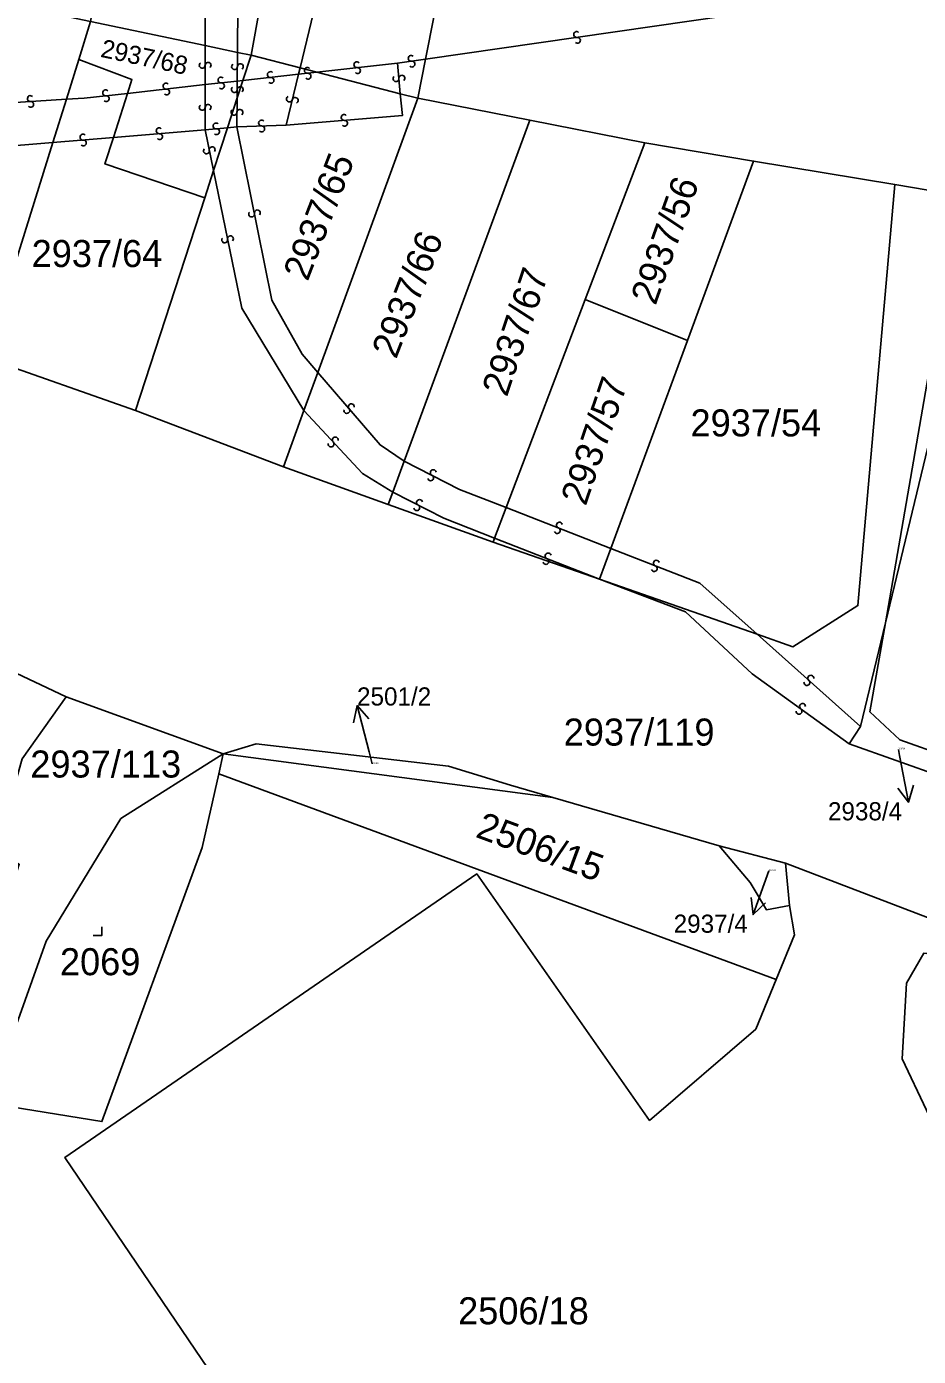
# Model space of a CAD drawing. Extents: x -596024 to -594475, y -1163820 to -1161957.
# Drawn here: x -595993.3 to -595937.3, y -1163306.5 to -1163222.9 of the extents above; entities that cross this region are included whole.
import ezdxf

# ---------------------------------------------------------------- set-up
doc = ezdxf.new("R2010")
doc.units = 0
for name, color, linetype in [('Level 1', 7, 'Continuous'), ('Level 13', 7, 'Continuous'), ('Level 3', 7, 'Continuous'), ('Level 4', 7, 'Continuous'), ('Level 5', 7, 'Continuous'), ('Level 57', 7, 'Continuous'), ('Level 60', 7, 'Continuous'), ('Vrstva 60', 7, 'Continuous')]:
    doc.layers.add(name, color=color, linetype=linetype)

msp = doc.modelspace()

# ---------------------------------------------------------------- linework, layer by layer
at = {"layer": 'Level 1'}
for points in [[(-595966.66, -1163216.91), (-595968.24, -1163224.95)], [(-595978.04, -1163218.21), (-595979.21, -1163224.7)], [(-595989.3, -1163222.59), (-595990.04, -1163224.98)], [(-595982.1, -1163224.1), (-595989.3, -1163222.59)], [(-595980.07, -1163224.52), (-595982.1, -1163224.1)], [(-595979.21, -1163224.7), (-595980.07, -1163224.52)], [(-595979.21, -1163224.7), (-595979.73, -1163226.29)], [(-595976.13, -1163225.49), (-595979.21, -1163224.7)], [(-595990.04, -1163224.98), (-595990.82, -1163227.47)], [(-595990.04, -1163224.98), (-595986.71, -1163226.22), (-595986.99, -1163227.1)], [(-595975.07, -1163225.77), (-595976.13, -1163225.49)], [(-595968.24, -1163224.95), (-595968.72, -1163227.41)], [(-595979.73, -1163226.29), (-595980.09, -1163227.38)], [(-595969.83, -1163227.12), (-595975.07, -1163225.77)], [(-595986.99, -1163227.1), (-595987.87, -1163229.88)], [(-595980.09, -1163227.38), (-595980.7, -1163229.26)], [(-595968.72, -1163227.41), (-595969.83, -1163227.12)], [(-595922.49, -1163226.99), (-595924, -1163227.3), (-595928.8, -1163230.1), (-595934, -1163238.3), (-595939.33, -1163260.4)], [(-595990.82, -1163227.47), (-595991.67, -1163230.19)], [(-595975.01, -1163244.65), (-595968.72, -1163227.41)], [(-595961.69, -1163228.79), (-595968.72, -1163227.41)], [(-595961.69, -1163228.79), (-595969.59, -1163250.22)], [(-595954.46, -1163230.21), (-595961.69, -1163228.79)], [(-595982.13, -1163233.66), (-595988.4, -1163231.54), (-595987.87, -1163229.88)], [(-595980.7, -1163229.26), (-595981.57, -1163231.96)], [(-595991.67, -1163230.19), (-595995.92, -1163243.73)], [(-595958.21, -1163240.07), (-595954.46, -1163230.21)], [(-595954.46, -1163230.21), (-595947.62, -1163231.36)], [(-595947.62, -1163231.36), (-595951.78, -1163242.64)], [(-595938.74, -1163232.83), (-595947.62, -1163231.36)], [(-595981.57, -1163231.96), (-595982.13, -1163233.66)], [(-595947.39, -1163261.11), (-595945.14, -1163261.9), (-595941.06, -1163259.31), (-595938.74, -1163232.83)], [(-595934.67, -1163233.53), (-595938.74, -1163232.83)], [(-595982.13, -1163233.66), (-595986.49, -1163247.05)], [(-595939.33, -1163260.4), (-595934.67, -1163233.53)], [(-595958.21, -1163240.07), (-595963.18, -1163253.14)], [(-595951.78, -1163242.64), (-595958.21, -1163240.07)], [(-595951.78, -1163242.64), (-595956.6, -1163255.71)], [(-595995.92, -1163243.73), (-595986.49, -1163247.05)], [(-595975.89, -1163247.05), (-595975.01, -1163244.65)], [(-595986.49, -1163247.05), (-595977.18, -1163250.59)], [(-595977.18, -1163250.59), (-595975.89, -1163247.05)], [(-595977.18, -1163250.59), (-595970.59, -1163252.95)], [(-595969.59, -1163250.22), (-595970.31, -1163252.18)], [(-595970.31, -1163252.18), (-595970.59, -1163252.95)], [(-595970.59, -1163252.95), (-595964, -1163255.31)], [(-595963.18, -1163253.14), (-595963.9, -1163255.06)], [(-595963.9, -1163255.06), (-595964, -1163255.31)], [(-595964, -1163255.31), (-595957.31, -1163257.65)], [(-595956.6, -1163255.71), (-595957.31, -1163257.65)], [(-595957.31, -1163257.65), (-595947.39, -1163261.11)], [(-595990.84, -1163265.04), (-596001.88, -1163259.82)], [(-595939.33, -1163260.4), (-595940.9, -1163266.9)], [(-595935.47, -1163268.79), (-595938.42, -1163267.75), (-595940.3, -1163265.98), (-595939.33, -1163260.4)], [(-595990.84, -1163265.04), (-595993.6, -1163268.94), (-595995.27, -1163274.75)], [(-595990.84, -1163265.04), (-595980.96, -1163268.62)], [(-595940.9, -1163266.9), (-595941.6, -1163268)], [(-595980.96, -1163268.62), (-595978.9, -1163268), (-595966.8, -1163269.4), (-595962.9, -1163270.6), (-595960.24, -1163271.37)], [(-595941.6, -1163268), (-595935.7, -1163270.1)], [(-595980.96, -1163268.62), (-595987.4, -1163272.7), (-595992.1, -1163280.4), (-595995.75, -1163290.59)], [(-595981.24, -1163269.88), (-595980.96, -1163268.62)], [(-595960.24, -1163271.37), (-595980.96, -1163268.62)], [(-595995.75, -1163290.59), (-595988.59, -1163291.75), (-595982.29, -1163274.51), (-595981.24, -1163269.88)], [(-595946.19, -1163282.81), (-595981.24, -1163269.88)], [(-595960.24, -1163271.37), (-595949.79, -1163274.41)], [(-595945.35, -1163278.16), (-595946.81, -1163278.43), (-595947.83, -1163276.71), (-595949.79, -1163274.41)], [(-595949.79, -1163274.41), (-595945.61, -1163275.5)], [(-595945.61, -1163275.5), (-595935.7, -1163279.3), (-595933.98, -1163279.7)], [(-595945.35, -1163278.16), (-595945.61, -1163275.5)], [(-595946.19, -1163282.81), (-595947.48, -1163285.95), (-595954.16, -1163291.68), (-595965.02, -1163276.18), (-595990.92, -1163294.01), (-595980.27, -1163309.7), (-595988.46, -1163335.19), (-595989.61, -1163344.68), (-595982.82, -1163343.22)], [(-595945.35, -1163278.16), (-595945.04, -1163280), (-595946.19, -1163282.81)], [(-595936.91, -1163281.16), (-595938.01, -1163283.04), (-595938.27, -1163287.81), (-595935.22, -1163294.27), (-595930.19, -1163299.62), (-595926.94, -1163300.45), (-595929.63, -1163303.19), (-595927.67, -1163305.68), (-595915.97, -1163297.69), (-595915.3, -1163298.69)]]:
    msp.add_lwpolyline(points, dxfattribs=at)
at = {"layer": 'Level 13'}
for centre, start, end in [((-595958.745, -1163223.397), 45.59129, 277.68929), ((-595958.694, -1163223.762), 225.37683, 97.96683), ((-595969.144, -1163224.897), 45.45726, 277.55525), ((-595982.284, -1163225.328), 127.37273, 359.47073), ((-595981.916, -1163225.331), 307.15828, 179.74828), ((-595980.254, -1163225.418), 126.84173, 359.43173), ((-595979.886, -1163225.423), 307.05619, 179.15418), ((-595975.67, -1163225.657), 43.55268, 276.14268), ((-595972.56, -1163225.297), 43.57288, 276.16288), ((-595972.521, -1163225.663), 223.78734, 95.88533), ((-595969.095, -1163225.262), 225.2428, 97.8328), ((-595984.56, -1163226.647), 43.57562, 276.16562), ((-595981.109, -1163226.257), 43.37391, 275.96391), ((-595981.072, -1163226.624), 223.58837, 95.68637), ((-595978, -1163225.917), 43.51644, 276.10644), ((-595977.961, -1163226.283), 223.73089, 95.82889), ((-595975.631, -1163226.023), 223.76713, 95.86513), ((-595970.104, -1163226.175), 132.4326, 4.5306), ((-595969.737, -1163226.145), 312.21815, 184.80815), ((-595993.091, -1163227.426), 40.69524, 273.28524), ((-595988.359, -1163227.066), 43.68972, 275.78772), ((-595988.321, -1163227.433), 223.47526, 96.06526), ((-595984.521, -1163227.013), 223.79008, 95.88807), ((-595980.264, -1163226.857), 126.61262, 359.20262), ((-595979.896, -1163226.863), 306.82708, 178.92507), ((-595976.799, -1163227.455), 113.84314, 345.94114), ((-595976.441, -1163227.544), 293.62869, 166.21869), ((-595993.07, -1163227.794), 220.90969, 93.00769), ((-595982.284, -1163227.978), 127.37273, 359.47073), ((-595981.916, -1163227.981), 307.15828, 179.74828), ((-595980.284, -1163228.288), 126.84347, 359.43347), ((-595979.916, -1163228.293), 307.05793, 179.15592), ((-595981.417, -1163229.146), 43.08333, 275.18133), ((-595978.554, -1163228.966), 39.22034, 271.31834), ((-595973.363, -1163228.616), 42.07141, 274.16941), ((-595973.336, -1163228.984), 221.85696, 94.44696), ((-595989.783, -1163229.856), 42.03654, 274.13453), ((-595984.994, -1163229.456), 42.12816, 274.22616), ((-595984.966, -1163229.823), 221.9137, 94.5037), ((-595981.382, -1163229.513), 222.86887, 95.45887), ((-595978.545, -1163229.334), 219.00589, 91.59589), ((-595989.756, -1163230.224), 221.82208, 94.41208), ((-595982.02, -1163230.717), 138.85505, 11.44505), ((-595981.659, -1163230.644), 319.0695, 191.1675), ((-595979.181, -1163234.685), 138.78372, 10.88171), ((-595978.819, -1163234.614), 318.56926, 191.15926), ((-595980.871, -1163236.315), 138.95022, 11.04822), ((-595980.51, -1163236.244), 318.73577, 191.32577), ((-595973.19, -1163247.039), 167.83209, 40.42209), ((-595972.909, -1163246.801), 348.04654, 220.14454), ((-595974.185, -1163249.145), 170.20918, 42.79918), ((-595973.914, -1163248.895), 350.42363, 222.52163), ((-595967.755, -1163250.946), 10.34985, 242.44785), ((-595967.924, -1163251.274), 190.13539, 62.72539), ((-595968.794, -1163253.154), 190.37944, 62.96944), ((-595968.625, -1163252.826), 10.59389, 242.69189), ((-595959.822, -1163254.249), 15.82378, 248.41378), ((-595959.959, -1163254.591), 196.03824, 68.13623), ((-595960.668, -1163256.531), 195.70247, 68.29247), ((-595960.531, -1163256.189), 15.91693, 248.01493), ((-595953.731, -1163256.639), 16.01369, 248.11168), ((-595953.868, -1163256.981), 195.79923, 68.38923), ((-595944.264, -1163264.146), 175.63525, 47.73324), ((-595944.017, -1163263.873), 355.42079, 228.01079), ((-595944.758, -1163265.949), 181.35493, 53.94493), ((-595944.541, -1163265.651), 1.56939, 233.66739)]:
    msp.add_arc(centre, 0.184, start, end, dxfattribs=at)
at = {"layer": 'Level 3'}
for points in [[(-595976.13, -1163225.49), (-595974.3, -1163217.9)], [(-595982.1, -1163224.1), (-595982.1, -1163218.53)], [(-595980.02, -1163218.37), (-595980.07, -1163224.52)], [(-595968.24, -1163224.95), (-595949.2, -1163222.2), (-595932.62, -1163218.69)], [(-595982.1, -1163226.55), (-595982.1, -1163224.1)], [(-595980.07, -1163224.52), (-595980.08, -1163226.33)], [(-595976.23, -1163225.9), (-595976.13, -1163225.49)], [(-595970, -1163225.2), (-595975.07, -1163225.77)], [(-595970, -1163225.2), (-595968.24, -1163224.95)], [(-595969.83, -1163227.12), (-595970, -1163225.2)], [(-595980.08, -1163226.33), (-595982.1, -1163226.55)], [(-595980.08, -1163226.33), (-595980.09, -1163227.38)], [(-595979.73, -1163226.29), (-595980.08, -1163226.33)], [(-595976.23, -1163225.9), (-595979.73, -1163226.29)], [(-595977, -1163229.1), (-595976.23, -1163225.9)], [(-595975.07, -1163225.77), (-595976.23, -1163225.9)], [(-595990.82, -1163227.47), (-595989.7, -1163227.4), (-595986.99, -1163227.1)], [(-595982.1, -1163226.55), (-595986.99, -1163227.1)], [(-595982.1, -1163229.4), (-595982.1, -1163226.55)], [(-595980.09, -1163227.38), (-595980.1, -1163229.2)], [(-595977, -1163229.1), (-595969.7, -1163228.5), (-595969.83, -1163227.12)], [(-595990.82, -1163227.47), (-595995.35, -1163227.75)], [(-595991.67, -1163230.19), (-595987.87, -1163229.88)], [(-595987.87, -1163229.88), (-595982.1, -1163229.4)], [(-595982.1, -1163229.4), (-595980.7, -1163229.26)], [(-595982.1, -1163229.4), (-595981.57, -1163231.96)], [(-595980.7, -1163229.26), (-595980.1, -1163229.2)], [(-595980.1, -1163229.2), (-595977, -1163229.1)], [(-595975.01, -1163244.65), (-595976, -1163243.5), (-595977.9, -1163240.1), (-595980.1, -1163229.2)], [(-595995.5, -1163230.5), (-595991.67, -1163230.19)], [(-595975.89, -1163247.05), (-595979.8, -1163240.6), (-595981.57, -1163231.96)], [(-595975.01, -1163244.65), (-595971.1, -1163249.2), (-595969.59, -1163250.22)], [(-595975.89, -1163247.05), (-595972.2, -1163251), (-595970.31, -1163252.18)], [(-595969.59, -1163250.22), (-595966.1, -1163252), (-595963.18, -1163253.14)], [(-595970.31, -1163252.18), (-595967.1, -1163253.8), (-595963.9, -1163255.06)], [(-595956.6, -1163255.71), (-595963.18, -1163253.14)], [(-595963.9, -1163255.06), (-595957.31, -1163257.65)], [(-595956.6, -1163255.71), (-595951, -1163257.9), (-595947.39, -1163261.11)], [(-595957.31, -1163257.65), (-595951.9, -1163259.7), (-595947.7, -1163263.6), (-595941.6, -1163268)], [(-595940.9, -1163266.9), (-595947.39, -1163261.11)]]:
    msp.add_lwpolyline(points, dxfattribs=at)
at = {"layer": 'Level 5'}
msp.add_lwpolyline([(-595989.14, -1163280.05), (-595988.59, -1163280.05), (-595988.59, -1163279.5)], dxfattribs=at)
at = {"layer": 'Level 57'}
for p, q in [((-595971.798, -1163268.494), (-595972.55, -1163265.59)), ((-595938.51, -1163268.35), (-595938.438, -1163268.724)), ((-595971.6, -1163269.26), (-595971.798, -1163268.494)), ((-595938.438, -1163268.724), (-595937.87, -1163271.67)), ((-595946.66, -1163275.99), (-595947.65, -1163278.74))]:
    msp.add_line(p, q, dxfattribs=at)
for points in [[(-595972.783, -1163266.683), (-595972.55, -1163265.59), (-595971.815, -1163266.433)], [(-595937.568, -1163270.593), (-595937.87, -1163271.67), (-595938.55, -1163270.782)], [(-595946.862, -1163277.988), (-595947.65, -1163278.74), (-595947.778, -1163277.658)]]:
    msp.add_lwpolyline(points, dxfattribs=at)
at = {"layer": 'Level 60'}
for points in [[(-595977.18, -1163203.67), (-595975.47, -1163203.92), (-595977.47, -1163215.02), (-595978.04, -1163218.21), (-595979.21, -1163224.7), (-595980.07, -1163224.52), (-595982.1, -1163224.1), (-595989.3, -1163222.59), (-595988.73, -1163219.07), (-595988.23, -1163215.95), (-595986.35, -1163204.24), (-595986.05, -1163202.4), (-595982.1, -1163202.97), (-595979.92, -1163203.28), (-595978.28, -1163203.51)], [(-595967.35, -1163204.93), (-595964.36, -1163205.23), (-595966.01, -1163213.62), (-595966.66, -1163216.91), (-595968.24, -1163224.95), (-595968.72, -1163227.41), (-595969.83, -1163227.12), (-595975.07, -1163225.77), (-595976.13, -1163225.49), (-595979.21, -1163224.7), (-595978.04, -1163218.21), (-595977.47, -1163215.02), (-595975.47, -1163203.92), (-595974.63, -1163204.03)], [(-595938.74, -1163232.83), (-595947.62, -1163231.36), (-595954.46, -1163230.21), (-595961.69, -1163228.79), (-595968.72, -1163227.41), (-595968.24, -1163224.95), (-595966.66, -1163216.91), (-595966.01, -1163213.62), (-595964.36, -1163205.23), (-595936.07, -1163208.09), (-595931.23, -1163208.58), (-595931.47, -1163210.3), (-595932.62, -1163218.69), (-595934.67, -1163233.53)], [(-595996.9, -1163239.2), (-595995.5, -1163230.5), (-595997.5, -1163230.6), (-595999.76, -1163242.36), (-596005.03, -1163240.49), (-596002.35, -1163230.88), (-596001.59, -1163228.13), (-595999.45, -1163220.46), (-595996.93, -1163220.99), (-595995.02, -1163221.39), (-595989.3, -1163222.59), (-595990.04, -1163224.98), (-595990.82, -1163227.47), (-595991.67, -1163230.19), (-595995.92, -1163243.73), (-595997.81, -1163243.06)], [(-595986.71, -1163226.22), (-595990.04, -1163224.98), (-595989.3, -1163222.59), (-595982.1, -1163224.1), (-595980.07, -1163224.52), (-595979.21, -1163224.7), (-595979.73, -1163226.29), (-595980.09, -1163227.38), (-595980.7, -1163229.26), (-595981.57, -1163231.96), (-595982.13, -1163233.66), (-595988.4, -1163231.54), (-595987.87, -1163229.88), (-595986.99, -1163227.1)], [(-595986.49, -1163247.05), (-595982.13, -1163233.66), (-595981.57, -1163231.96), (-595980.7, -1163229.26), (-595980.09, -1163227.38), (-595979.73, -1163226.29), (-595979.21, -1163224.7), (-595976.13, -1163225.49), (-595975.07, -1163225.77), (-595969.83, -1163227.12), (-595968.72, -1163227.41), (-595975.01, -1163244.65), (-595975.89, -1163247.05), (-595977.18, -1163250.59)], [(-595990.04, -1163224.98), (-595986.71, -1163226.22), (-595986.99, -1163227.1), (-595987.87, -1163229.88), (-595988.4, -1163231.54), (-595982.13, -1163233.66), (-595986.49, -1163247.05), (-595995.92, -1163243.73), (-595991.67, -1163230.19), (-595990.82, -1163227.47)], [(-595922.7, -1163230.8), (-595926.8, -1163232.7), (-595930.4, -1163239.8), (-595935.47, -1163268.79), (-595938.42, -1163267.75), (-595940.3, -1163265.98), (-595939.33, -1163260.4), (-595934, -1163238.3), (-595928.8, -1163230.1), (-595924, -1163227.3), (-595922.49, -1163226.99), (-595922.61, -1163228.97)], [(-595968.72, -1163227.41), (-595961.69, -1163228.79), (-595969.59, -1163250.22), (-595970.31, -1163252.18), (-595970.59, -1163252.95), (-595977.18, -1163250.59), (-595975.89, -1163247.05), (-595975.01, -1163244.65)], [(-595961.69, -1163228.79), (-595954.46, -1163230.21), (-595958.21, -1163240.07), (-595963.18, -1163253.14), (-595963.9, -1163255.06), (-595964, -1163255.31), (-595970.59, -1163252.95), (-595970.31, -1163252.18), (-595969.59, -1163250.22)], [(-595958.21, -1163240.07), (-595954.46, -1163230.21), (-595947.62, -1163231.36), (-595951.78, -1163242.64)], [(-595941.06, -1163259.31), (-595945.14, -1163261.9), (-595947.39, -1163261.11), (-595957.31, -1163257.65), (-595956.6, -1163255.71), (-595951.78, -1163242.64), (-595947.62, -1163231.36), (-595938.74, -1163232.83)], [(-595957.31, -1163257.65), (-595964, -1163255.31), (-595963.9, -1163255.06), (-595963.18, -1163253.14), (-595958.21, -1163240.07), (-595951.78, -1163242.64), (-595956.6, -1163255.71)], [(-595941.6, -1163268), (-595940.9, -1163266.9), (-595939.33, -1163260.4), (-595940.3, -1163265.98), (-595938.42, -1163267.75), (-595935.47, -1163268.79), (-595935.7, -1163270.1)], [(-595987.4, -1163272.7), (-595992.1, -1163280.4), (-595995.75, -1163290.59), (-595998.04, -1163290.22), (-595995.12, -1163279.72), (-595993.79, -1163275.57), (-595995.27, -1163274.75), (-595993.6, -1163268.94), (-595990.84, -1163265.04), (-595980.96, -1163268.62)], [(-595978.9, -1163268), (-595966.8, -1163269.4), (-595962.9, -1163270.6), (-595960.24, -1163271.37), (-595980.96, -1163268.62)], [(-595992.1, -1163280.4), (-595987.4, -1163272.7), (-595980.96, -1163268.62), (-595981.24, -1163269.88), (-595982.29, -1163274.51), (-595988.59, -1163291.75), (-595995.75, -1163290.59)], [(-595946.81, -1163278.43), (-595945.35, -1163278.16), (-595945.04, -1163280), (-595946.19, -1163282.81), (-595981.24, -1163269.88), (-595980.96, -1163268.62), (-595960.24, -1163271.37), (-595949.79, -1163274.41), (-595947.83, -1163276.71)], [(-595945.61, -1163275.5), (-595945.35, -1163278.16), (-595946.81, -1163278.43), (-595947.83, -1163276.71), (-595949.79, -1163274.41)], [(-595933.1, -1163281.6), (-595928.9, -1163285), (-595916, -1163293.1), (-595911.1, -1163295.84), (-595915.3, -1163298.69), (-595915.97, -1163297.69), (-595927.67, -1163305.68), (-595929.63, -1163303.19), (-595926.94, -1163300.45), (-595930.19, -1163299.62), (-595935.22, -1163294.27), (-595938.27, -1163287.81), (-595938.01, -1163283.04), (-595936.91, -1163281.16)]]:
    msp.add_lwpolyline(points, close=True, dxfattribs=at)
for points in [[(-595995.92, -1163243.73), (-595986.49, -1163247.05), (-595977.18, -1163250.59), (-595970.59, -1163252.95), (-595964, -1163255.31), (-595957.31, -1163257.65), (-595947.39, -1163261.11), (-595945.14, -1163261.9), (-595941.06, -1163259.31), (-595938.74, -1163232.83), (-595934.67, -1163233.53), (-595939.33, -1163260.4), (-595940.9, -1163266.9), (-595941.6, -1163268), (-595935.7, -1163270.1)], [(-595934, -1163238.3), (-595939.33, -1163260.4), (-595934.67, -1163233.53)], [(-595935.7, -1163279.3), (-595945.61, -1163275.5), (-595949.79, -1163274.41), (-595960.24, -1163271.37), (-595962.9, -1163270.6), (-595966.8, -1163269.4), (-595978.9, -1163268), (-595980.96, -1163268.62), (-595990.84, -1163265.04), (-596001.88, -1163259.82)], [(-595930.95, -1163309.14), (-595938.31, -1163314.06), (-595946.34, -1163319.41), (-595982.82, -1163343.22), (-595989.61, -1163344.68), (-595988.46, -1163335.19), (-595980.27, -1163309.7), (-595990.92, -1163294.01), (-595965.02, -1163276.18), (-595954.16, -1163291.68), (-595947.48, -1163285.95), (-595946.19, -1163282.81), (-595945.04, -1163280), (-595945.35, -1163278.16), (-595945.61, -1163275.5), (-595935.7, -1163279.3)], [(-595936.91, -1163281.16), (-595938.01, -1163283.04), (-595938.27, -1163287.81), (-595935.22, -1163294.27)]]:
    msp.add_lwpolyline(points, dxfattribs=at)
at = {"layer": 'Vrstva 60'}
for points in [[(-596024.42, -1163324.507), (-596024.42, -1163355.134), (-596023.9, -1163355.2), (-596020.1, -1163345.4), (-596018.1, -1163345.8), (-595995.27, -1163274.75), (-595993.6, -1163268.94), (-595990.84, -1163265.04), (-596001.88, -1163259.82), (-596002.47, -1163262.17), (-596003.1, -1163264.7), (-596008.4, -1163272.3)], [(-596024.42, -1163379.684), (-596024.42, -1163445.396), (-596010.79, -1163464.74), (-595992.89, -1163374.07), (-596000.1, -1163357.39), (-595981.24, -1163347.43), (-595981.35, -1163347.21), (-595982.82, -1163343.22), (-595989.61, -1163344.68), (-595988.46, -1163335.19), (-595980.27, -1163309.7), (-595990.92, -1163294.01), (-595965.02, -1163276.18), (-595954.16, -1163291.68), (-595947.48, -1163285.95), (-595946.19, -1163282.81), (-595981.24, -1163269.88), (-595982.29, -1163274.51), (-595988.59, -1163291.75), (-595995.75, -1163290.59), (-596006.1, -1163319.5), (-596009.16, -1163325.77), (-596019.9, -1163360.11), (-596022.6, -1163375.54)]]:
    msp.add_lwpolyline(points, close=True, dxfattribs=at)

# ---------------------------------------------------------------- texts
at = {"layer": 'Level 4'}
for s, height, rotation, p in [('2937/68', 1.14, 348.04809, (-595988.73, -1163224.797)), ('2937/65', 1.7, 68.84487, (-595975.655, -1163238.967)), ('2937/56', 1.7, 70.43544, (-595953.781, -1163240.48)), ('2937/66', 1.7, 68.68494, (-595970.092, -1163243.854)), ('2937/67', 1.7, 71.21295, (-595963.13, -1163246.236)), ('2937/57', 1.7, 71.09262, (-595958.172, -1163253.093)), ('2506/15', 1.7, 339.7509, (-595965.166, -1163273.838))]:
    msp.add_text(s, height=height, rotation=rotation, dxfattribs=at).set_placement(p)
for s, height, p in [('2937/64', 1.7, (-595993.012, -1163238.02)), ('2937/54', 1.7, (-595951.583, -1163248.67)), ('2937/119', 1.7, (-595959.556, -1163268.11)), ('2937/113', 1.7, (-595993.093, -1163270.12)), ('2938/4', 0.1, (-595938.51, -1163268.35)), ('2501/2', 0.1, (-595971.6, -1163269.26)), ('2937/4', 0.1, (-595946.66, -1163275.99)), ('2069', 1.7, (-595991.231, -1163282.55)), ('2506/18', 1.7, (-595966.196, -1163304.5))]:
    msp.add_text(s, height=height, dxfattribs=at).set_placement(p)
at = {"layer": 'Level 57'}
for s, p in [('2501/2', (-595972.55, -1163265.59)), ('2938/4', (-595942.94, -1163272.81)), ('2937/4', (-595952.642, -1163279.88))]:
    msp.add_text(s, height=1.14, dxfattribs=at).set_placement(p)

doc.saveas('drawing.dxf')
